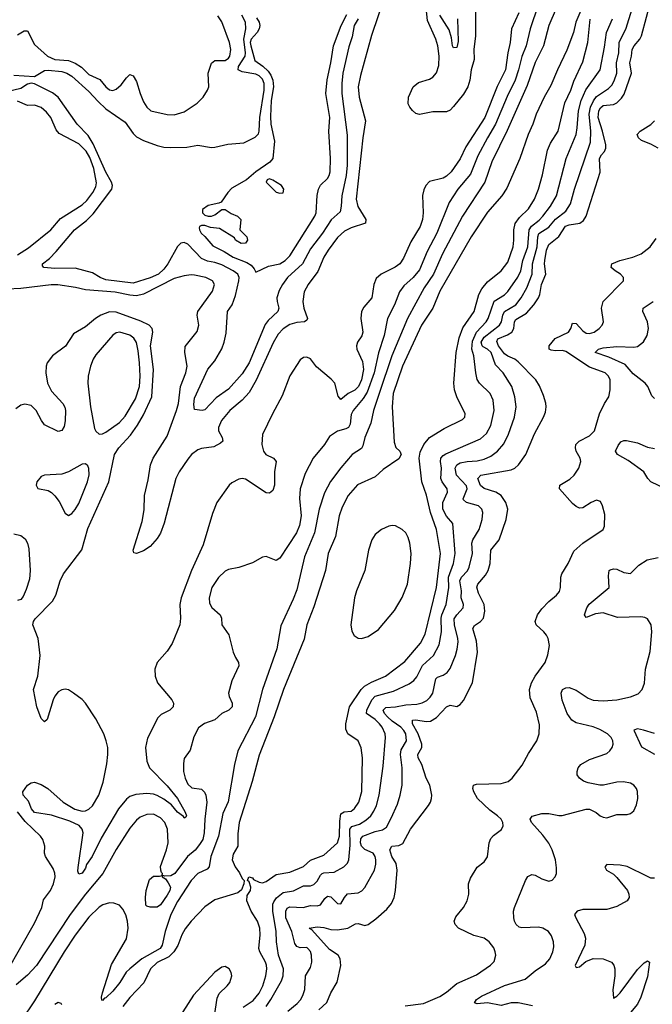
# Model space of a CAD drawing. Header units: inches. Extents: x 1550315 to 1685896, y 510706 to 640504.
# Tile 404 of 452: x 1662263 to 1665978, y 583322 to 589104. Entities that reach past the tile are written whole.
import ezdxf

# ---------------------------------------------------------------- set-up
doc = ezdxf.new("R2010")
doc.units = ezdxf.units.IN
doc.header["$MEASUREMENT"] = 0
doc.layers.add('B6568', color=7, linetype='Continuous')

msp = doc.modelspace()

# ---------------------------------------------------------------- linework, layer by layer
at = {"layer": 'B6568', "color": 5}
for points, elevation in [([(1664410, 589250.5), (1664328.5, 589011.5), (1664264.3, 588775.7), (1664251.2, 588710), (1664255.8, 588650), (1664294.6, 588510), (1664278.9, 588410), (1664239.2, 588050), (1664248.2, 588008.2), (1664295.2, 587930), (1664293.7, 587910), (1664210, 587881.5), (1664170, 587862.2), (1664130, 587824.9), (1664073.8, 587750), (1664050.1, 587710), (1664014.6, 587625.4), (1663956.3, 587550), (1663934.5, 587505.5), (1663925.3, 587450), (1663931.9, 587410), (1663953.5, 587350), (1663950, 587339.5), (1663934.8, 587330), (1663890, 587326.4), (1663850, 587314.1), (1663811, 587289), (1663782, 587258), (1663752.7, 587207.3), (1663652.7, 586987.3), (1663610, 586914.2), (1663570.1, 586870), (1663497.4, 586810), (1663448, 586750), (1663430.2, 586710), (1663430.1, 586690), (1663453.2, 586650), (1663455.8, 586630), (1663442.4, 586617.6), (1663403.3, 586596.6), (1663330, 586585.3), (1663310, 586578.1), (1663272.5, 586550), (1663250, 586524), (1663199.3, 586450), (1663180.4, 586410), (1663112.4, 586147.6), (1663090, 586089.7), (1663070, 586056.8), (1663030, 586011.1), (1662990, 585985.4), (1662949.6, 585969.6), (1662934, 585974), (1662929.5, 585989.5), (1662983.3, 586156.7), (1662994.7, 586225.3), (1662995.8, 586310), (1663017.6, 586402.4), (1663031.4, 586490), (1663047.3, 586530), (1663130, 586659.3), (1663185, 586810), (1663196, 586850), (1663208, 586950), (1663238.8, 587030), (1663246.7, 587070), (1663233.2, 587150), (1663235.2, 587184.8), (1663305.9, 587274.1), (1663314.6, 587310), (1663305.6, 587370), (1663309.9, 587390), (1663396.3, 587510), (1663407, 587550), (1663395.1, 587570), (1663357.2, 587590), (1663290, 587603.5), (1663270, 587606.6), (1663230, 587600.8), (1663170, 587584.5), (1662990, 587492.4), (1662950, 587482.9), (1662910, 587486.3), (1662824.6, 587504.6), (1662650, 587517.3), (1662591.7, 587531.7), (1662488.2, 587548.2), (1662448.1, 587548.1), (1662270, 587526.1), (1662190, 587521)], 480), ([(1665308.6, 589190), (1665261.4, 589050), (1665236.4, 588950), (1665211.1, 588888.9), (1665193, 588810), (1665172, 588750), (1665125.8, 588654.2), (1665058.1, 588490), (1665009.2, 588410), (1664954.3, 588305.7), (1664910, 588197.2), (1664836.8, 588110), (1664785, 588030), (1664712.2, 587850), (1664656.7, 587743.3), (1664610, 587635.5), (1664574, 587590), (1664518.6, 587541.4), (1664493.7, 587506.3), (1664464.4, 587430), (1664422.7, 587350), (1664402.7, 587250), (1664371.1, 587148.9), (1664344.1, 587030), (1664302.8, 586917.2), (1664280, 586880), (1664220.7, 586810), (1664210, 586785.1), (1664203.8, 586730), (1664194, 586710), (1664178.8, 586701.2), (1664130, 586688.5), (1664082.4, 586657.6), (1664053.6, 586610), (1663987.4, 586530), (1663940.5, 586439.5), (1663910.2, 586350), (1663907, 586293), (1663915.9, 586190), (1663906, 586134), (1663889.1, 586090.9), (1663790, 585941.3), (1663770, 585928), (1663710, 585951.2), (1663690, 585948.3), (1663630, 585914.7), (1663550, 585887.8), (1663490, 585875.1), (1663470, 585865.6), (1663430, 585829.6), (1663392.4, 585770), (1663375.8, 585710), (1663378.2, 585678.2), (1663391.6, 585651.6), (1663440.7, 585610), (1663447.7, 585590), (1663450.8, 585550), (1663491.5, 585491.5), (1663516.5, 585390), (1663530, 585358), (1663548.5, 585330), (1663550.3, 585310), (1663510, 585222), (1663489.3, 585150), (1663492.6, 585130), (1663510.2, 585090), (1663510.2, 585069.8), (1663492.4, 585050), (1663449.4, 585030.6), (1663410, 584993.5), (1663348.8, 584971.2), (1663314.2, 584945.8), (1663286.9, 584893.1), (1663265.3, 584814.8), (1663230, 584765.2), (1663224.5, 584735.5), (1663225.8, 584690), (1663235, 584650), (1663250, 584614.4), (1663273.5, 584593.5), (1663330, 584586.2), (1663348.4, 584568.4), (1663357.2, 584550), (1663361.5, 584510), (1663350.1, 584409.9), (1663347.2, 584330), (1663338.3, 584290), (1663319.7, 584260.3), (1663293.4, 584226.6), (1663249, 584190), (1663175, 584090), (1663150, 584077.6), (1663114, 584074), (1663100.5, 584080.5), (1663101.1, 584090), (1663095.5, 584095.5), (1663092.6, 584110), (1663091.1, 584131.1), (1663126.3, 584230), (1663134.5, 584270), (1663130.4, 584350), (1663115.9, 584390), (1663090, 584418), (1663050, 584438.6), (1663010, 584436.8), (1662970, 584420.3), (1662950, 584403.9), (1662910, 584356.8), (1662830, 584232.3), (1662752.3, 584090), (1662650, 583968.4), (1662559.3, 583850), (1662362.7, 583550), (1662310, 583493.5), (1662242.9, 583437.1)], 540), ([(1664019.3, 583290), (1664067.3, 583332.7), (1664090.9, 583389.1), (1664127.5, 583452.5), (1664149.8, 583550), (1664144.8, 583590), (1664132.5, 583610), (1664083.3, 583643.3), (1663979.7, 583759.7), (1663962.9, 583770), (1664010, 583777), (1664050, 583772.5), (1664090, 583761.7), (1664130, 583759.8), (1664189.7, 583770), (1664235.1, 583795.1), (1664250, 583797.3), (1664290, 583784.4), (1664310, 583791.2), (1664355.2, 583824.8), (1664418.2, 583881.8), (1664446.3, 583913.7), (1664461.8, 583950), (1664469.8, 583990), (1664480.5, 584110), (1664473.5, 584150), (1664448.4, 584190), (1664435.8, 584230), (1664449.4, 584250.6), (1664490, 584255.3), (1664513.2, 584266.8), (1664557.1, 584350), (1664663.5, 584490), (1664675.6, 584510), (1664680.9, 584530), (1664682.4, 584550), (1664670.7, 584610), (1664649.8, 584650), (1664624.2, 584730), (1664602.6, 584770), (1664601.5, 584790), (1664624.1, 584830), (1664623.8, 584850), (1664602.6, 584910), (1664569, 584970), (1664569.8, 584990), (1664590, 584992.9), (1664650, 584982.7), (1664674.8, 584985.2), (1664710, 585005.8), (1664770, 585068.4), (1664790, 585078.9), (1664830, 585070.4), (1664850, 585082.6), (1664870, 585106.7), (1664921.6, 585210), (1664950.5, 585390), (1664944.7, 585455.3), (1664924.2, 585530), (1664933.3, 585546.7), (1664969.8, 585570), (1664985.8, 585590), (1664995.2, 585630), (1664991.1, 585670), (1664956.7, 585736.7), (1664947.6, 585772.4), (1664952.5, 585790), (1664997.8, 585842.2), (1665013.4, 585870), (1665025.4, 585910), (1665029.8, 585990), (1665078, 586050), (1665119.5, 586170), (1665129, 586229), (1665118, 586270), (1665090.5, 586310), (1665059.3, 586330), (1664990, 586351.1), (1664970, 586369.8), (1664953.5, 586410), (1664971.5, 586430), (1665150, 586460.7), (1665170, 586470.1), (1665192.9, 586490), (1665236.1, 586550), (1665287, 586673), (1665339.9, 586770), (1665350, 586799.1), (1665354.2, 586830), (1665352.2, 586852.2), (1665338.3, 586898.3), (1665315, 586955), (1665294.2, 586990), (1665190, 587094.5), (1665169.8, 587110), (1665130, 587127.6), (1665110, 587141.8), (1665074.9, 587190), (1665065.1, 587214.9), (1665070, 587230.1), (1665127.3, 587252.7), (1665153.3, 587270), (1665165.3, 587290), (1665168.7, 587330), (1665176.6, 587343.4), (1665238.7, 587381.3), (1665282.4, 587430), (1665309.3, 587470), (1665316.9, 587490), (1665327.2, 587550), (1665353, 587610), (1665345.2, 587670), (1665347, 587690), (1665357.2, 587750), (1665370, 587783.2), (1665428.5, 587831.5), (1665468.6, 587891.4), (1665490, 587899.5), (1665552.8, 587910), (1665574.7, 587925.3), (1665588.8, 587951.2), (1665670.9, 588209.1), (1665667.8, 588290), (1665678.8, 588310), (1665697.9, 588330), (1665705.8, 588350), (1665705.3, 588370), (1665686.2, 588450), (1665659, 588530), (1665663.6, 588570), (1665673.8, 588586.2), (1665690, 588599.7), (1665750, 588606.8), (1665770, 588616.6), (1665797.3, 588642.7), (1665812.3, 588667.7), (1665855.4, 588790), (1665846, 588850), (1665855.7, 588890), (1665859.1, 588930), (1665870.5, 588950), (1665905.5, 588990), (1665915, 589010), (1665973.1, 589230)], 520), ([(1665194.8, 589145.2), (1665150.7, 589050), (1665142.4, 588970), (1665129.2, 588910), (1665116.3, 588810), (1665067.7, 588712.3), (1664993.6, 588530), (1664882.8, 588357.2), (1664850, 588287.2), (1664797.5, 588210), (1664770, 588185.2), (1664750, 588174), (1664670, 588153.7), (1664648.7, 588131.3), (1664635.6, 588104.4), (1664628.5, 588071.5), (1664633.2, 587970), (1664628.4, 587930), (1664614.5, 587890), (1664560.4, 587799.6), (1664516.5, 587703.5), (1664494.7, 587670), (1664468.2, 587651.8), (1664385.7, 587610), (1664356, 587584), (1664342.3, 587550), (1664330.9, 587470), (1664284.2, 587415.8), (1664271.1, 587390), (1664266.2, 587350), (1664277.5, 587270), (1664272.2, 587247.8), (1664247.6, 587210), (1664241.8, 587190), (1664243.8, 587170), (1664276.2, 587096.2), (1664282.5, 587050), (1664270.9, 586990), (1664251.9, 586950), (1664230.3, 586929.7), (1664191.6, 586908.4), (1664150, 586873.7), (1664133.4, 586893.4), (1664113.1, 586970), (1664092.8, 586992.8), (1664006.4, 587066.4), (1663970, 587112), (1663950, 587123.5), (1663930, 587121.5), (1663910, 587107.1), (1663850, 587013.5), (1663804.5, 586895.5), (1663747.4, 586790), (1663689.1, 586669.1), (1663686, 586610), (1663695.3, 586570), (1663708.2, 586550), (1663753.4, 586530), (1663770.2, 586510.2), (1663760.5, 586450), (1663758.6, 586370), (1663750, 586339.7), (1663730, 586323.5), (1663710, 586326.4), (1663590, 586406.5), (1663570, 586410.6), (1663550, 586406.6), (1663510, 586385.5), (1663493, 586370), (1663421.7, 586270), (1663394.8, 586205.2), (1663340.1, 586019.9), (1663271.4, 585870), (1663212.3, 585710), (1663203, 585670), (1663208.3, 585590), (1663203, 585550), (1663158.5, 585441.5), (1663130, 585396.4), (1663071.6, 585330), (1663056.1, 585290), (1663058.8, 585250), (1663072.1, 585210), (1663156.6, 585110), (1663166.4, 585090), (1663164.4, 585070), (1663145.3, 585050), (1663095, 585025), (1663075.1, 585004.9), (1663014.8, 584885.2), (1663002.1, 584830), (1663009.6, 584750), (1663025.6, 584710), (1663130, 584605.9), (1663190.6, 584530), (1663235.3, 584450), (1663242, 584430), (1663239.3, 584420.7), (1663230, 584416), (1663224.7, 584424.8), (1663190, 584451.1), (1663154.2, 584494.2), (1663110, 584527.9), (1663070, 584549.2), (1663050, 584556.3), (1663010, 584559.5), (1662946.1, 584553.9), (1662910, 584542.3), (1662890, 584527.9), (1662844.1, 584470), (1662741.8, 584298.2), (1662689.1, 584190), (1662656.5, 584143.5), (1662650, 584120.9), (1662630, 584092), (1662610, 584087), (1662605.1, 584105.1), (1662605.9, 584125.9), (1662635.9, 584330), (1662631.1, 584351.1), (1662612.7, 584372.7), (1662557.9, 584397.9), (1662450, 584433.5), (1662350, 584448.1), (1662333.3, 584470), (1662315.7, 584515.7), (1662284.2, 584550), (1662282, 584570), (1662309.4, 584610), (1662330, 584622.8), (1662350, 584627.7), (1662390, 584613.7), (1662428.2, 584590), (1662519.5, 584510), (1662587.4, 584467.4), (1662630, 584456.2), (1662650, 584458.9), (1662670, 584468.1), (1662690, 584487), (1662727.7, 584550), (1662752.9, 584627.1), (1662774.2, 584734.2), (1662781.5, 584790), (1662780.6, 584830), (1662771.9, 584870), (1662756.7, 584910), (1662710, 584998.5), (1662650.5, 585090), (1662630, 585111.8), (1662579.5, 585150), (1662550, 585168.2), (1662530, 585172.8), (1662510, 585169.9), (1662490, 585156.8), (1662470, 585132.4), (1662459.1, 585110), (1662425, 584995.1), (1662410, 584980.5), (1662390, 585001.3), (1662363.2, 585070), (1662344.9, 585170), (1662369.4, 585250), (1662384.3, 585370), (1662372.1, 585470), (1662339.7, 585550), (1662343.6, 585570), (1662354.6, 585585.4), (1662456.8, 585690), (1662475.3, 585724.7), (1662501.2, 585810), (1662520.7, 585850), (1662628.1, 585991.9), (1662664.1, 586115.9), (1662786.9, 586390), (1662820.9, 586550), (1662846, 586590), (1662914.8, 586665.2), (1662956.1, 586723.9), (1662990, 586783.9), (1663038.8, 586890), (1663049.5, 587050), (1663030.7, 587189.3), (1663044.3, 587270), (1663041.2, 587290), (1663023.5, 587310), (1662974.1, 587334.1), (1662830, 587386.2), (1662790, 587388.6), (1662740.7, 587370), (1662708.4, 587350), (1662650, 587300.7), (1662579.7, 587260.3), (1662532.7, 587187.3), (1662456, 587130), (1662425.3, 587090), (1662418.6, 587070), (1662416, 587030), (1662426.4, 586970), (1662450, 586923.6), (1662517.3, 586850), (1662529.3, 586829.3), (1662533, 586810), (1662531, 586749), (1662523.7, 586716.3), (1662510, 586692), (1662490, 586686), (1662410, 586724.2), (1662390.8, 586750.8), (1662361, 586810), (1662330, 586838.5), (1662293.5, 586846.5), (1662270, 586840.7), (1662241.7, 586818.3)], 520), ([(1665413.4, 589170), (1665369.6, 589070), (1665338.3, 588950), (1665290, 588852.3), (1665242.1, 588717.9), (1665126.2, 588453.8), (1665036.2, 588270), (1664994.6, 588150), (1664862.5, 587950), (1664746.6, 587730), (1664693.7, 587610), (1664638.3, 587530), (1664539.6, 587350), (1664449.3, 587130), (1664373.3, 586910), (1664341.7, 586810), (1664325.4, 586734.6), (1664290.1, 586650), (1664278.9, 586601.1), (1664270, 586586.6), (1664214.9, 586550), (1664150, 586472.9), (1664088.2, 586391.8), (1664053.5, 586326.5), (1664021.9, 586230), (1663994.6, 586090), (1663936.4, 585950), (1663890, 585757), (1663870, 585701.6), (1663795.8, 585544.2), (1663772.3, 585410), (1663688.5, 585171.5), (1663647.3, 585010), (1663544.7, 584810), (1663524.6, 584730), (1663487.9, 584512.1), (1663456.5, 584443.5), (1663430.5, 584310), (1663385.2, 584190), (1663376.8, 584130), (1663363.4, 584116.6), (1663310.3, 584090), (1663270.2, 584050), (1663190, 583925.6), (1663150, 583849.7), (1663117.6, 583750), (1663099.9, 583670), (1663089.1, 583650.9), (1662980.1, 583590), (1662909.7, 583530.3), (1662889.3, 583510.7), (1662850.8, 583450), (1662810, 583399.8), (1662770, 583361.1), (1662761.6, 583358.4), (1662750, 583345.1), (1662746.7, 583346.7), (1662744.1, 583364.1), (1662749, 583390), (1662803.1, 583556.9), (1662890, 583707.2), (1662900.7, 583770), (1662897.1, 583810), (1662887.3, 583847.3), (1662870, 583881.6), (1662850, 583903.5), (1662816.2, 583916.2), (1662790, 583918), (1662752.6, 583907.4), (1662730, 583893.3), (1662670, 583834.6), (1662590, 583728.8), (1662524.7, 583630), (1662350, 583341.8), (1662275, 583230)], 560), ([(1665570, 589185.1), (1665528.4, 589090), (1665514.7, 589030), (1665475.6, 588924.4), (1665420.2, 588810), (1665382.5, 588717.5), (1665343.5, 588650), (1665295.5, 588550), (1665277.2, 588490), (1665249.2, 588430), (1665200.3, 588290), (1665124.5, 588115.5), (1665093.8, 588070), (1665010, 587974), (1664913.7, 587830), (1664730, 587510.8), (1664689.5, 587410), (1664622.7, 587310), (1664511, 587070), (1664457.2, 586910), (1664450.7, 586830.7), (1664462.9, 586622.9), (1664472.5, 586592.5), (1664495.5, 586570), (1664504, 586550), (1664490, 586525.2), (1664396.8, 586463.2), (1664350, 586419.2), (1664247.3, 586372.7), (1664191.9, 586310), (1664157.5, 586242.5), (1664140.1, 586190), (1664117.9, 586070), (1664075.5, 585970), (1664059.8, 585870), (1663990, 585656.9), (1663948.7, 585550), (1663933.8, 585466.2), (1663811.6, 585170), (1663758, 585010), (1663670, 584784.7), (1663628.5, 584630), (1663552.6, 584390), (1663543.9, 584323.9), (1663543.6, 584250), (1663516.4, 584203.6), (1663511.3, 584170), (1663527.9, 584130), (1663554, 584094), (1663570, 584061), (1663581, 584050), (1663579.1, 584030), (1663565.3, 583994.7), (1663543.4, 583976.6), (1663410, 583936), (1663350, 583895.3), (1663269.7, 583810.3), (1663234.6, 583765.4), (1663215.3, 583730), (1663191.7, 583668.3), (1663168.5, 583630), (1663138.4, 583601.6), (1663070, 583567.1), (1663031.9, 583530), (1662992.4, 583447.6), (1662910, 583362), (1662869.3, 583310)], 580), ([(1663654.4, 589114.4), (1663668.6, 589090), (1663672.5, 589070), (1663669, 589050), (1663658.1, 589030), (1663622.2, 588990), (1663617.6, 588970), (1663621, 588950), (1663644.4, 588864.4), (1663691.5, 588831.5), (1663722.4, 588802.4), (1663738.9, 588778.9), (1663749.7, 588750), (1663753.6, 588710), (1663739.7, 588630), (1663735.4, 588535.4), (1663738.4, 588490), (1663759.3, 588390), (1663749.9, 588290.1), (1663732.7, 588267.3), (1663649.4, 588210), (1663595.6, 588164.4), (1663510, 588114), (1663486, 588090), (1663446.6, 588033.4), (1663433.2, 588026.8), (1663370, 588014), (1663336, 587990), (1663336, 587970), (1663350, 587956), (1663369.6, 587949.6), (1663390, 587949.6), (1663410, 587958.4), (1663450, 587989), (1663470, 587989), (1663505.6, 587965.6), (1663542, 587950), (1663562, 587930), (1663555.3, 587870), (1663598, 587830), (1663602, 587810), (1663590, 587792), (1663564.7, 587790), (1663531.3, 587810), (1663524, 587824), (1663437.3, 587877.3), (1663383.1, 587883.1), (1663350, 587894.9), (1663330, 587896.3), (1663319, 587890), (1663318, 587882), (1663318.4, 587870), (1663329.7, 587850), (1663351.1, 587831.1), (1663396.6, 587776.6), (1663463.7, 587743.7), (1663517, 587710), (1663598, 587678), (1663622, 587662), (1663640.5, 587640.5), (1663650, 587621.2), (1663723.7, 587656.3), (1663791.8, 587670), (1663823.1, 587690), (1663850, 587716.9), (1663996.8, 587950), (1664003.9, 587970), (1664011, 588071), (1664018, 588110), (1664030, 588133.3), (1664070, 588171.1), (1664081.4, 588190), (1664086.3, 588210), (1664088.6, 588290), (1664079.3, 588450), (1664083.6, 588530), (1664060.7, 588670), (1664068.3, 588751.7), (1664090.8, 588850), (1664106.8, 588950), (1664150.4, 589070), (1664184.5, 589135.5)], 440), ([(1663838, 583282), (1663893.3, 583326.6), (1663911.6, 583348.4), (1663925.8, 583374.2), (1663937.9, 583410), (1663941.6, 583490), (1663970, 583538), (1663978.8, 583570), (1663977.1, 583610), (1663970, 583631.6), (1663955.8, 583650), (1663950, 583655.1), (1663910, 583654.6), (1663890, 583661.1), (1663878.8, 583678.9), (1663862.1, 583750), (1663826.7, 583830), (1663825.4, 583870), (1663833.8, 583886.1), (1663850, 583895.5), (1663928.4, 583891.6), (1663970, 583902.8), (1664010, 583900.9), (1664030, 583906.7), (1664055.8, 583944.2), (1664070, 583957.1), (1664090, 583953.4), (1664130, 583913.6), (1664150, 583911.7), (1664170, 583950.3), (1664188.8, 583971.2), (1664250, 583976.9), (1664271.7, 583988.3), (1664290, 584008.8), (1664346.3, 584110), (1664354.2, 584145.8), (1664354.3, 584170), (1664350.7, 584190.7), (1664339.4, 584210), (1664290, 584230.4), (1664270.9, 584250), (1664264.8, 584270), (1664265.5, 584294.5), (1664278.2, 584310), (1664350, 584337.7), (1664393.8, 584346.2), (1664416.7, 584363.3), (1664445, 584415), (1664481.6, 584498.4), (1664497.7, 584550), (1664508.5, 584610), (1664509.3, 584710.7), (1664499.2, 584790), (1664503.5, 584816.5), (1664534.6, 584870), (1664530.4, 584910), (1664519.7, 584930), (1664501.6, 584950), (1664450, 584985.1), (1664423.3, 585010), (1664405.9, 585030), (1664397.4, 585050), (1664414.1, 585065.9), (1664470, 585068.3), (1664530, 585080.1), (1664595.7, 585084.3), (1664627.1, 585092.9), (1664653.4, 585106.6), (1664674.5, 585125.5), (1664688.4, 585150), (1664706.5, 585233.5), (1664717, 585243), (1664750, 585255.3), (1664773.6, 585270), (1664790, 585294.9), (1664821.5, 585370), (1664832.3, 585407.7), (1664837.6, 585450), (1664836.4, 585470), (1664816, 585550), (1664814.9, 585585.1), (1664829.9, 585610), (1664866.7, 585650), (1664868.7, 585670), (1664854.9, 585710), (1664856.7, 585750), (1664848, 585810), (1664856.7, 585830), (1664892.3, 585867.7), (1664902.3, 585890), (1664921.6, 585970), (1664918, 586030), (1664924.9, 586050), (1664961.6, 586110), (1664979.6, 586170), (1664983, 586210), (1664977.3, 586230), (1664956.4, 586250), (1664887.8, 586270), (1664870, 586285.1), (1664868, 586290), (1664891.7, 586350), (1664887.8, 586367.8), (1664828.3, 586430), (1664819.9, 586470), (1664829.9, 586490), (1664850, 586501.6), (1664890, 586510.1), (1664950, 586513.4), (1664990, 586523.1), (1665030, 586541.2), (1665069.5, 586570.5), (1665105.6, 586614.4), (1665134.3, 586670), (1665169.3, 586770.7), (1665178.4, 586830), (1665171.2, 586890), (1665153.1, 586950), (1665102.6, 587030), (1665057.3, 587077.3), (1665031.7, 587150), (1665010.5, 587170), (1664983.8, 587183.8), (1664977.9, 587190), (1664972.9, 587210), (1664990, 587240.8), (1665080.6, 587310), (1665092.3, 587330), (1665099.9, 587370), (1665109.5, 587390.5), (1665175.8, 587430), (1665207.1, 587470), (1665241, 587530), (1665271.8, 587610), (1665274.3, 587670), (1665301.5, 587770), (1665305.5, 587830), (1665312.1, 587847.9), (1665370, 587886.3), (1665410, 587933.2), (1665470, 587980.4), (1665497.1, 588022.9), (1665520.4, 588110), (1665614.2, 588385.8), (1665617.5, 588450), (1665607.2, 588550), (1665614.6, 588590), (1665631.7, 588628.3), (1665650, 588653.5), (1665719.8, 588700.2), (1665739.7, 588720.3), (1665754.5, 588745.5), (1665768.8, 588790), (1665768.1, 588850), (1665780.6, 588910), (1665784.1, 588970), (1665825.2, 589054.8), (1665857.1, 589162.9)], 540), ([(1664939.8, 589150), (1664938.9, 589010), (1664930.6, 588930), (1664932.5, 588870), (1664914.3, 588810), (1664906.9, 588750), (1664894.4, 588710), (1664870, 588667), (1664810, 588594), (1664790, 588573.5), (1664770, 588563.1), (1664690, 588562.3), (1664610, 588547.3), (1664590, 588554), (1664570.7, 588570.7), (1664554, 588590), (1664544.5, 588610), (1664546.6, 588650), (1664573.5, 588710), (1664604.8, 588735.2), (1664670, 588755.2), (1664690, 588767.2), (1664710, 588791.8), (1664724.6, 588835.4), (1664726.7, 588890), (1664718.9, 588950), (1664707, 588990), (1664658.7, 589098.7), (1664650, 589173.6)], 480), ([(1664250, 589109.8), (1664226.8, 589070), (1664215.4, 589004.6), (1664195.7, 588944.3), (1664161, 588790), (1664154.7, 588730), (1664154.6, 588670), (1664185.5, 588425.5), (1664186.3, 588250), (1664180.1, 588190), (1664154.1, 588070), (1664151.5, 588008.5), (1664144.3, 587975.7), (1664091.7, 587928.3), (1664040.9, 587850), (1663970, 587757.8), (1663924.2, 587670), (1663836, 587590), (1663806, 587550), (1663786.6, 587513.4), (1663773.6, 587470), (1663774.3, 587450), (1663785.5, 587410), (1663778.6, 587390), (1663721.4, 587338.6), (1663705.3, 587314.7), (1663610.1, 587089.9), (1663570, 587025.5), (1663490, 586935.5), (1663416.9, 586883.1), (1663350, 586812.3), (1663334, 586810), (1663290, 586815.3), (1663285, 586845), (1663290, 586882), (1663367.5, 587052.5), (1663410, 587100.3), (1663450, 587171.6), (1663464.6, 587210), (1663475.7, 587264.3), (1663483.4, 587390), (1663510.7, 587430), (1663530, 587485.2), (1663549.5, 587570), (1663551.5, 587590), (1663544.4, 587610), (1663516.3, 587630), (1663450, 587665.3), (1663410, 587678.2), (1663365.7, 587685.7), (1663330, 587701.5), (1663250, 587785.8), (1663230, 587795.9), (1663210, 587791.9), (1663190, 587772.2), (1663133.9, 587670), (1663110, 587639.9), (1663077.7, 587610), (1663030, 587587.8), (1662930, 587556.2), (1662770, 587576.4), (1662736.8, 587590), (1662690, 587618.2), (1662590, 587644.7), (1662470, 587642.4), (1662406, 587650), (1662398, 587658), (1662398, 587670), (1662437.8, 587702.2), (1662477.6, 587742.4), (1662585.3, 587870), (1662655.1, 587924.9), (1662695.5, 587964.5), (1662804.1, 588110), (1662808.8, 588130), (1662803.4, 588150), (1662768.4, 588208.4), (1662695.8, 588375.8), (1662664.7, 588424.7), (1662600.9, 588490), (1662489.2, 588649.2), (1662455.2, 588675.2), (1662350, 588727.8), (1662330, 588731), (1662310, 588726.2), (1662270, 588700.9), (1662180.9, 588679.1)], 460), ([(1662230, 588778.2), (1662350, 588770.1), (1662410, 588805.2), (1662431.5, 588808.5), (1662510, 588800.7), (1662541.2, 588790), (1662570, 588772.7), (1662670, 588683.1), (1662723.5, 588623.5), (1662770, 588580.1), (1662882.1, 588502.1), (1662930, 588436.9), (1662950, 588417.3), (1662990, 588395.8), (1663070, 588366), (1663110, 588356.5), (1663150, 588353.2), (1663244.7, 588355.3), (1663310, 588367.3), (1663390, 588353), (1663410, 588354.9), (1663486.4, 588373.6), (1663578.9, 588381.1), (1663646.1, 588413.9), (1663665.9, 588434.1), (1663670.5, 588449.5), (1663674.3, 588530), (1663698.5, 588690), (1663699.7, 588730), (1663690, 588755), (1663670, 588773.9), (1663650, 588784.9), (1663570, 588797.5), (1663545.4, 588810), (1663547.3, 588830), (1663587, 588890), (1663589.6, 588910), (1663578.7, 588990), (1663591.8, 589050), (1663589.9, 589090), (1663568.1, 589130)], 460), ([(1662250, 589014.6), (1662290, 589038.9), (1662310, 589038), (1662350, 588958), (1662426.8, 588890), (1662470, 588871.3), (1662550, 588863.8), (1662589.5, 588849.5), (1662625.4, 588825.4), (1662670, 588783.3), (1662733.6, 588753.6), (1662770, 588709.1), (1662790, 588692.7), (1662810, 588689.1), (1662830, 588696.5), (1662858.6, 588721.4), (1662890, 588763.7), (1662910, 588782), (1662930, 588773.7), (1662950, 588740.5), (1662970.1, 588670), (1662990, 588622), (1663010, 588590.3), (1663033.4, 588570), (1663130, 588547.7), (1663170, 588546), (1663230, 588564.1), (1663305.5, 588614.5), (1663339.8, 588650), (1663366.4, 588690), (1663373.5, 588710), (1663369.8, 588790), (1663390, 588848.2), (1663410, 588864.6), (1663470, 588864.3), (1663490, 588877.7), (1663497.8, 588890), (1663502.2, 588930), (1663495.4, 588970), (1663450, 589091.1), (1663426.1, 589126.1)], 480), ([(1663575.2, 583304.8), (1663634.7, 583345.3), (1663670, 583388.3), (1663691.9, 583430), (1663709.1, 583490), (1663714.2, 583530), (1663712.3, 583552.3), (1663707.2, 583570), (1663672.9, 583630), (1663667.3, 583650), (1663676.1, 583730), (1663673.3, 583770), (1663658.8, 583810), (1663621.7, 583870), (1663597.4, 583930), (1663598.3, 583961.7), (1663617.7, 583990), (1663620.5, 584010), (1663610, 584042), (1663602, 584050), (1663608.7, 584070), (1663630, 584064.9), (1663635.8, 584055.8), (1663670, 584039.3), (1663690, 584036), (1663710, 584042.9), (1663770, 584085.1), (1663850, 584098.6), (1663929.4, 584130.6), (1663971.6, 584168.4), (1664050, 584197.7), (1664129, 584270), (1664141.3, 584310), (1664143.1, 584396.9), (1664150, 584440.2), (1664168.2, 584451.8), (1664210, 584456.6), (1664228.7, 584471.3), (1664253.9, 584510), (1664272.2, 584572.2), (1664275.4, 584770), (1664267.8, 584827.8), (1664249.9, 584869.9), (1664190.4, 584910.4), (1664178.2, 584938.2), (1664177.8, 584970), (1664199, 585070), (1664267.5, 585170), (1664288.4, 585190), (1664330, 585214.2), (1664410.6, 585249.4), (1664524, 585336), (1664617.2, 585442.8), (1664644.7, 585495.3), (1664711.3, 585770), (1664733.7, 585970), (1664711.2, 586111.2), (1664675.8, 586210), (1664651.3, 586311.3), (1664624.1, 586390), (1664609.6, 586530), (1664615.5, 586564.5), (1664637.2, 586610), (1664669.2, 586650.8), (1664756.6, 586703.4), (1664862.6, 586757.4), (1664876.2, 586770), (1664878.7, 586790), (1664829.8, 586890), (1664816.8, 586930), (1664812.5, 586970), (1664825.9, 587150), (1664844.1, 587235.9), (1664866, 587294), (1664931, 587390), (1664959.9, 587490), (1664976.1, 587523.9), (1665010, 587564.6), (1665090, 587630.2), (1665130, 587681.1), (1665160.5, 587770), (1665165.6, 587810), (1665164.2, 587870), (1665172, 587908.1), (1665197.2, 587942.8), (1665250, 587994.3), (1665285.3, 588050), (1665310, 588108.2), (1665332.6, 588192.6), (1665362.8, 588337.2), (1665380.2, 588379.8), (1665424.2, 588450), (1665464.9, 588615.1), (1665498.8, 588690), (1665516.3, 588743.7), (1665570, 588856.3), (1665598.4, 588970), (1665612.5, 589107.5)], 580), ([(1663711.1, 583310), (1663738.5, 583350), (1663799.9, 583460.1), (1663810.5, 583489.5), (1663812.9, 583530), (1663782.4, 583610), (1663770.6, 583689.4), (1663768.7, 583750), (1663749, 583870), (1663750.3, 583909.7), (1663755.3, 583924.7), (1663771.5, 583948.5), (1663810, 583979.8), (1663871, 583989), (1663930, 584018.6), (1663970, 584018.7), (1663990, 584025), (1664010, 584044.6), (1664030, 584081.1), (1664039.8, 584090), (1664050, 584094.6), (1664110, 584099.1), (1664166, 584130), (1664188.8, 584151.2), (1664196.8, 584170), (1664203.9, 584256.1), (1664201.5, 584350), (1664214, 584366), (1664259.1, 584380.9), (1664296.4, 584403.5), (1664324.5, 584430), (1664343, 584457), (1664357.7, 584490), (1664374.3, 584550), (1664398.4, 584721.6), (1664411.8, 584890), (1664409.9, 584910), (1664392.2, 584950), (1664376.4, 584970), (1664350, 584995), (1664299.2, 585030), (1664300.8, 585050), (1664330.5, 585109.5), (1664350, 585131.4), (1664458.6, 585161.4), (1664550, 585204.2), (1664576.7, 585223.3), (1664594.9, 585245.1), (1664628.1, 585311.9), (1664692.5, 585370), (1664726, 585434), (1664741, 585510), (1664738.5, 585590), (1664742.4, 585610), (1664768.2, 585670), (1664782.5, 585770), (1664780.9, 585830), (1664810.4, 585910), (1664819.5, 585970), (1664806, 586146), (1664770, 586187.9), (1664747.3, 586230), (1664748.5, 586270), (1664775.3, 586330), (1664774.2, 586350), (1664743.4, 586390), (1664736.4, 586410), (1664740.5, 586470), (1664734.1, 586510), (1664737.1, 586530), (1664750, 586545.5), (1664765.1, 586554.9), (1664970, 586643.9), (1665005.2, 586674.8), (1665030, 586720.3), (1665049.3, 586810), (1665043.4, 586870), (1665025.8, 586910), (1664963.1, 586970), (1664950, 586991.8), (1664940.8, 587030), (1664929.4, 587130), (1664918.3, 587170), (1664922.7, 587217.3), (1664944.9, 587270), (1665001.7, 587330), (1665015, 587350), (1665048.6, 587451.4), (1665110, 587489.5), (1665130, 587508.8), (1665188.5, 587591.5), (1665205.1, 587630), (1665216.8, 587690), (1665247.1, 587770), (1665254, 587870), (1665268.4, 587891.6), (1665313.4, 587926.6), (1665335.8, 587950), (1665380.9, 588010), (1665416.1, 588070), (1665471.6, 588290), (1665529.9, 588430.1), (1665537.2, 588470), (1665543.9, 588570), (1665559.4, 588630), (1665588.5, 588691.5), (1665671.9, 588810), (1665697.5, 588942.5), (1665708.5, 589030), (1665744.7, 589110)], 560), ([(1664835, 589110), (1664837.2, 588977.2), (1664830, 588941), (1664810, 588939.8), (1664805.2, 588950), (1664798, 588998), (1664784.2, 589044.2), (1664730.6, 589130)], 460), ([(1662250, 587723.2), (1662314.6, 587765.4), (1662446.6, 587870), (1662503.9, 587936.1), (1662630, 588016.4), (1662657.5, 588042.5), (1662692.8, 588090), (1662710, 588123.2), (1662714.3, 588145.7), (1662699.7, 588230), (1662674.7, 588294.7), (1662653.2, 588333.2), (1662610, 588375.4), (1662495.1, 588435.1), (1662477.6, 588457.6), (1662446.8, 588530), (1662421.1, 588561.1), (1662389, 588589), (1662350, 588601.6), (1662310, 588601.2), (1662250, 588626.4)], 480), ([(1666012.6, 588350), (1665970, 588372.8), (1665913.9, 588394), (1665896.8, 588410), (1665889.7, 588430), (1665905.7, 588450), (1665970, 588488.4), (1665990.9, 588510)], 480), ([(1664526.4, 583313.6), (1664633.8, 583326.2), (1664730, 583367.9), (1664770, 583393.7), (1664830, 583445.4), (1664944.8, 583495.2), (1665028.2, 583551.8), (1665050, 583574), (1665059.7, 583610), (1665055.6, 583630), (1665046.6, 583653.4), (1665020.4, 583690), (1664990, 583709.8), (1664930, 583726.8), (1664839.1, 583770), (1664819.8, 583790), (1664815.3, 583810), (1664824.2, 583835.8), (1664870, 583890.3), (1664891.4, 583930), (1664899.8, 583970), (1664898.7, 584030), (1664910, 584063), (1664950, 584128), (1664990, 584158.4), (1665010, 584187.7), (1665020.4, 584270), (1665030, 584295.5), (1665045.8, 584314.2), (1665091.8, 584348.2), (1665103, 584370), (1665100.4, 584390), (1665089.7, 584410), (1665069.7, 584430), (1665023.2, 584463.2), (1664952.3, 584530), (1664929.9, 584570), (1664924.6, 584590), (1664928.3, 584610), (1664945.5, 584614.5), (1665090, 584618), (1665131.8, 584630), (1665155.1, 584650), (1665214.2, 584725.8), (1665250, 584794.9), (1665299.2, 584870), (1665314.5, 584910), (1665316.4, 584963.6), (1665297.6, 585037.6), (1665261.2, 585121.2), (1665256.8, 585170), (1665268.8, 585210), (1665290, 585248.5), (1665349.7, 585330), (1665365.2, 585374.8), (1665374, 585430), (1665366.6, 585470), (1665356.1, 585490), (1665340.3, 585510), (1665295.8, 585550), (1665290, 585570.8), (1665303.5, 585610), (1665330, 585645.5), (1665370, 585688.4), (1665416, 585724), (1665432.7, 585747.3), (1665438.7, 585770), (1665440.4, 585830), (1665446.9, 585850), (1665484.7, 585910), (1665516.1, 585983.9), (1665569.7, 586030.3), (1665688.7, 586110), (1665698, 586130), (1665698.3, 586198.3), (1665686, 586250), (1665674.2, 586274.2), (1665650, 586282), (1665618.8, 586270), (1665570, 586237), (1665550, 586236.2), (1665530, 586245.1), (1665510, 586263.6), (1665432.1, 586350), (1665435.1, 586370), (1665494.5, 586405.5), (1665519.8, 586430), (1665546.9, 586470), (1665558.6, 586510), (1665554.2, 586530), (1665531.5, 586570), (1665526, 586590), (1665528.2, 586610), (1665548.6, 586630), (1665610, 586659.8), (1665637.7, 586690), (1665668.1, 586790), (1665697.2, 586850), (1665722.6, 586890), (1665729.8, 586930.2), (1665730.8, 586990), (1665721.5, 587010), (1665700.5, 587030), (1665610, 587063.4), (1665470, 587156.5), (1665450, 587161.2), (1665410, 587159.5), (1665384, 587164), (1665372.7, 587170), (1665372.2, 587190), (1665407.8, 587232.2), (1665486.3, 587270), (1665498.8, 587290), (1665510, 587322.6), (1665530, 587319.7), (1665570, 587276.8), (1665590, 587262.5), (1665610, 587260.9), (1665636.9, 587270), (1665665.4, 587290), (1665684.2, 587310), (1665692, 587330), (1665679, 587410), (1665689, 587450), (1665807.8, 587570), (1665808.2, 587590), (1665790.9, 587610), (1665758.8, 587630), (1665737.1, 587650), (1665740.3, 587670), (1665786.9, 587690), (1665863, 587710), (1665912.8, 587730), (1665966, 587770), (1666001.3, 587818.7)], 480), ([(1665990, 586879.8), (1665975.8, 586895.8), (1665952.3, 586950), (1665935, 586970), (1665864.5, 587024.5), (1665818.9, 587078.9), (1665723, 587123), (1665641.6, 587150), (1665662.4, 587170), (1665690, 587177.1), (1665770, 587184.2), (1665870, 587181.9), (1665890, 587185.3), (1665926.8, 587213.2), (1665947.8, 587250), (1665955.2, 587290), (1665949.8, 587330), (1665922.9, 587390), (1665925.1, 587410), (1665982.3, 587450)], 460), ([(1666055.8, 586350), (1665969.9, 586389.9), (1665952.3, 586410), (1665928.9, 586450), (1665835.6, 586515.6), (1665772.6, 586550), (1665761.8, 586570), (1665776.4, 586603.6), (1665794, 586626), (1665810, 586633.8), (1665826.4, 586633.6), (1665890, 586618.8), (1665950, 586594.5), (1665990, 586587)], 460), ([(1662230, 586085.7), (1662270, 586075.3), (1662295.3, 586055.3), (1662310.2, 586030.2), (1662316.9, 585996.9), (1662324.6, 585870), (1662320.2, 585819.8), (1662301.8, 585758.2), (1662283.8, 585716.2), (1662270, 585699.5), (1662250, 585694.3)], 520), ([(1665274, 583314), (1665190, 583330.9), (1665150, 583330.9), (1665090, 583314.8), (1665010, 583331.3), (1664950, 583324.8), (1664934.5, 583330), (1664946.2, 583350), (1664974, 583370), (1665110, 583432.7), (1665232.2, 583470), (1665290, 583518.5), (1665350, 583560.3), (1665376, 583590), (1665394.2, 583630), (1665399.3, 583660.7), (1665397.6, 583690), (1665385.2, 583725.2), (1665367.6, 583750), (1665335.1, 583770), (1665310, 583775.8), (1665210.9, 583770.9), (1665195.9, 583775.9), (1665178.9, 583790), (1665168.3, 583810), (1665164.7, 583830), (1665163, 583870), (1665168, 583890), (1665232.6, 584050), (1665246.8, 584073.2), (1665270, 584084.9), (1665290, 584081.3), (1665330, 584059.3), (1665370, 584045.5), (1665390, 584050.7), (1665406.6, 584070), (1665415.1, 584090), (1665415.8, 584124.2), (1665409.7, 584170), (1665389.8, 584230), (1665370, 584267.8), (1665335.4, 584315.4), (1665268.2, 584390), (1665261.6, 584410), (1665273.4, 584426.6), (1665330, 584443.1), (1665370, 584442), (1665429.7, 584430.3), (1665448.2, 584431.8), (1665590, 584468.4), (1665610, 584468.2), (1665648.8, 584448.8), (1665671, 584430), (1665690, 584420.5), (1665710, 584418), (1665770, 584437.1), (1665830, 584437.3), (1665850, 584442.8), (1665870, 584458.8), (1665885.8, 584494.2), (1665893.3, 584530), (1665891.2, 584571.2), (1665884.5, 584590), (1665870, 584609.3), (1665850, 584620.7), (1665809.6, 584629.7), (1665770, 584626.6), (1665691.7, 584608.3), (1665670, 584609.7), (1665602.2, 584622.2), (1665573.5, 584633.5), (1665549.4, 584650), (1665537, 584670), (1665537, 584690), (1665542, 584710), (1665558, 584730), (1665610, 584760.3), (1665710, 584795.6), (1665728, 584810), (1665742.2, 584830), (1665748.5, 584850), (1665746, 584870), (1665736, 584890), (1665714, 584910), (1665670, 584935.2), (1665630, 584952.5), (1665530, 584975.2), (1665505.7, 584990), (1665478, 585030), (1665448.1, 585108.1), (1665442.4, 585150), (1665451.3, 585170), (1665470, 585181.2), (1665490, 585182.3), (1665530, 585167.6), (1665601, 585121), (1665630, 585108.8), (1665690, 585103.7), (1665768.9, 585111.1), (1665850, 585127.4), (1665894.5, 585145.5), (1665918.4, 585170), (1665932.4, 585207.6), (1665936.9, 585290), (1665966.2, 585393.8), (1665975.4, 585510), (1665971.1, 585550), (1665950, 585585.1), (1665933.5, 585593.5), (1665910, 585596.8), (1665773.7, 585593.7), (1665690, 585620.5), (1665644.1, 585615.9), (1665590, 585594), (1665580.4, 585610), (1665593.6, 585650), (1665607.5, 585672.5), (1665723.6, 585770), (1665720.9, 585839.1), (1665725.1, 585870), (1665730, 585874), (1665750, 585879.5), (1665770, 585877), (1665810, 585857.6), (1665850, 585853), (1665899.6, 585900.4), (1665947, 585933), (1666013.1, 585946.9)], 460), ([(1665990, 584913.2), (1665926.9, 584933.1), (1665890, 584940.8), (1665868.6, 584931.4), (1665913.5, 584833.5), (1665990, 584790.6)], 440), ([(1662190, 583516), (1662350, 583799.1), (1662393.2, 583890), (1662403.5, 583936.5), (1662444.9, 583990), (1662461.5, 584030), (1662471, 584070), (1662470, 584092.7), (1662459.9, 584119.9), (1662414.2, 584190), (1662409.8, 584210), (1662410.8, 584250.8), (1662399.8, 584290), (1662386.2, 584310), (1662296.2, 584396.2), (1662250, 584453.1)], 540), ([(1665990, 584063.8), (1665970, 584063.8), (1665950, 584071.9), (1665830, 584132), (1665790, 584139.7), (1665710, 584142.8), (1665699.3, 584130), (1665709.2, 584110), (1665750, 584085.7), (1665770, 584066.6), (1665832.2, 583990), (1665840.6, 583970), (1665841.8, 583950), (1665830.9, 583930), (1665770, 583896.9), (1665710, 583879), (1665570, 583879), (1665536, 583870), (1665521.6, 583850), (1665528, 583830), (1665578.1, 583738.1), (1665585.7, 583710), (1665581.6, 583670), (1665525.7, 583550), (1665530, 583539.3), (1665550, 583542), (1665586.7, 583573.3), (1665630, 583591.2), (1665690, 583589.9), (1665739.1, 583570), (1665752.5, 583552.5), (1665758.2, 583530), (1665758, 583490), (1665746.9, 583406.9), (1665750, 583359), (1665770, 583369.2), (1665790, 583389.2), (1665890, 583527), (1665930, 583566.6), (1665950, 583578), (1665961.2, 583570), (1665950, 583484), (1665910, 583364.9), (1665890, 583322.6), (1665850, 583273.4)], 440), ([(1663397.9, 583190), (1663422.1, 583357.9), (1663434.8, 583385.2), (1663482.2, 583430), (1663497.3, 583450), (1663509.8, 583489.8), (1663505.1, 583510), (1663493.3, 583530), (1663470, 583544.7), (1663450, 583541.3), (1663410, 583511.1), (1663284.1, 583375.9), (1663190, 583229.8)], 620), ([(1662510, 583319), (1662506.2, 583326.2), (1662490, 583332.6), (1662470, 583321)], 580)]:
    msp.add_lwpolyline(points, dxfattribs=dict(at, elevation=elevation))
for points, elevation in [([(1663730, 588169), (1663716.9, 588163.1), (1663711, 588150), (1663770, 588092.2), (1663790, 588085.2), (1663810, 588087.1), (1663815.3, 588110), (1663800.5, 588130), (1663750, 588161.6)], 440), ([(1662851.2, 587268.8), (1662830, 587266.2), (1662810, 587252.1), (1662710, 587135.4), (1662694, 587110), (1662678.4, 587070), (1662665.4, 587010), (1662663.2, 586970), (1662679.5, 586830), (1662703.5, 586703.5), (1662710, 586687.3), (1662730, 586670.4), (1662750, 586672.7), (1662770, 586682.2), (1662850, 586739.8), (1662883.5, 586776.5), (1662943.1, 586876.9), (1662966.2, 586950), (1662970.7, 587010), (1662967.3, 587090), (1662959.7, 587159.7), (1662949.1, 587209.1), (1662933.7, 587233.7), (1662910, 587251.9)], 540), ([(1662650, 586495.6), (1662630, 586494.3), (1662550, 586449.7), (1662510, 586434.7), (1662410, 586429.4), (1662390, 586420.9), (1662363.8, 586390), (1662360.5, 586370), (1662370, 586351), (1662430, 586339.1), (1662450, 586327.7), (1662470, 586308), (1662494.5, 586274.5), (1662530, 586207.3), (1662550, 586193), (1662570, 586204.9), (1662590, 586228.7), (1662610, 586263.7), (1662661.5, 586390), (1662670.8, 586430.8), (1662670, 586468), (1662663.5, 586483.5)], 540), ([(1664450, 586133.8), (1664430.1, 586129.9), (1664387.2, 586110), (1664350, 586080.9), (1664330.9, 586050), (1664311.5, 585990), (1664290.2, 585870), (1664240.9, 585750), (1664229.4, 585710), (1664208.3, 585550), (1664213.7, 585513.7), (1664227.9, 585487.9), (1664250, 585472.6), (1664270, 585470.2), (1664310, 585481.6), (1664370, 585523.2), (1664464.7, 585635.3), (1664509.4, 585710.6), (1664540.2, 585790), (1664558.1, 585910), (1664561.2, 585970), (1664555, 586030), (1664544.1, 586064.1), (1664529.9, 586090), (1664510, 586110.6), (1664470, 586131.3)], 620), ([(1663070, 583892.3), (1663030, 583893.2), (1663010, 583899), (1663004.5, 583904.5), (1663002.4, 583950), (1663006, 583990), (1663025.7, 584054.3), (1663050, 584074.3), (1663085.2, 584074.8), (1663099.3, 584079.3), (1663100.5, 584070), (1663119.1, 584059.1), (1663136, 584036), (1663148.3, 584010), (1663144.5, 583990), (1663130, 583963.4), (1663090, 583906.6)], 540)]:
    msp.add_lwpolyline(points, close=True, dxfattribs=dict(at, elevation=elevation))

doc.saveas('drawing.dxf')
